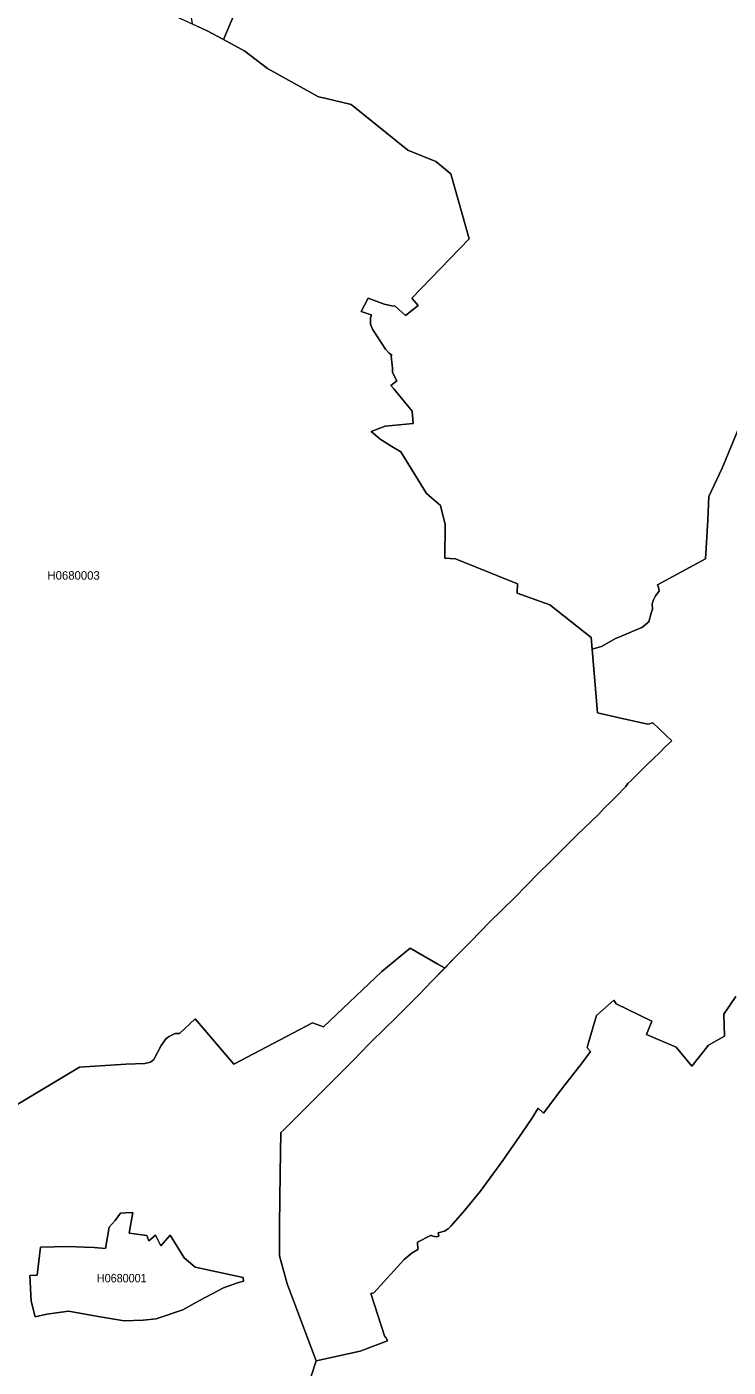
# Model space of a CAD drawing. Extents: x 369010 to 739155, y 6377141 to 6616555.
# Drawn here: x 501969 to 510242, y 6538858 to 6554662 of the extents above; entities that cross this region are included whole.
import ezdxf
from ezdxf.enums import TextEntityAlignment as Align

# ---------------------------------------------------------------- set-up
doc = ezdxf.new("R2010")
doc.units = 0
doc.header["$LTSCALE"] = 40
doc.layers.add('1', color=7, linetype='Continuous', lineweight=13)
doc.layers.add('2', color=7, linetype='Continuous')

msp = doc.modelspace()

# ---------------------------------------------------------------- linework, layer by layer
at = {"layer": '1'}
for points in [[(501918.52, 6557871.35), (501996.97, 6557788.27), (502174.39, 6557734.48), (502931.57, 6557477.45), (503052.22, 6557377.49), (503233.78, 6557179.55), (503289.89, 6556702.07), (503571.08, 6556752.55), (503630.33, 6556354.01), (503755.45, 6555709.04), (503918.64, 6554695.83), (504095.07, 6554615.72), (504288.21, 6554510.79), (504527.69, 6555079.8), (504663.9, 6556188.01), (504891.47, 6556228.39), (504836.19, 6556741.29)], [(504527.69, 6555079.8), (504288.21, 6554510.79), (504541.26, 6554376.07), (504806.9, 6554169.36), (505408.84, 6553837.69), (505485.96, 6553821.97), (505793.63, 6553746.33), (506461.44, 6553206.46), (506792.28, 6553073.23), (506970.53, 6552927.25), (507185.85, 6552161.13), (506508.61, 6551464.2), (506585.74, 6551375.16), (506437.44, 6551259.14), (506312.49, 6551366.05), (506274.26, 6551371.35), (506183.73, 6551390.88), (505994.22, 6551464.2), (505911.97, 6551303.16), (506020.54, 6551271.05), (506033.28, 6551264.27), (506023.52, 6551232.16), (506024.18, 6551157.19), (506046.69, 6551095.12), (506197.96, 6550862.92), (506242.15, 6550815.75), (506274.26, 6550791.09), (506268.3, 6550776.86), (506283.36, 6550636.18), (506281.7, 6550585.2), (506332.02, 6550487.89), (506263.83, 6550433.27), (506299.08, 6550394.21), (506513.08, 6550128.41), (506525.16, 6549985.42), (506196.47, 6549953.97), (506031.79, 6549888.93), (506107.43, 6549827.53), (506138.05, 6549801.21), (506273.59, 6549713), (506381.34, 6549651.6), (506683.88, 6549158.73), (506848.06, 6549018.05), (506902.68, 6548793.96), (506897.88, 6548395.26), (507024.32, 6548389.96), (507758, 6548092.38), (507754.69, 6547983.32), (508137.34, 6547848.27), (508623.92, 6547461.15), (508635.67, 6547323.29), (508747.71, 6547355.73), (508922.32, 6547453.87), (508943.67, 6547460.16)], [(507025.64, 6543694.94), (507208.03, 6543875.51), (507427.65, 6544104.56), (507575.45, 6544249.88), (507729.2, 6544399.33), (507859.29, 6544535.37), (508000.46, 6544679.86), (508147.43, 6544821.86), (508339.25, 6545011.03), (508370.53, 6545043.14), (508461.72, 6545133.5), (508539.34, 6545211.29), (508715.11, 6545378.61), (508784.46, 6545452.1), (508859.59, 6545527.24), (508918.68, 6545584.83), (509035.36, 6545703), (509059.85, 6545739.41), (509093.62, 6545773.18), (509281.96, 6545958.21), (509352.96, 6546027.39), (509441.67, 6546115.27), (509496.62, 6546172.7), (509575.07, 6546242.88), (509353.79, 6546455.05), (509292.88, 6546439.83), (508992.16, 6546505.7), (508699.88, 6546571.57), (508623.92, 6547461.15), (508137.34, 6547848.27), (507754.69, 6547983.32), (507758, 6548092.38), (507024.32, 6548389.96), (506897.88, 6548395.26), (506902.68, 6548793.96), (506848.06, 6549018.05), (506683.88, 6549158.73), (506381.34, 6549651.6), (506273.59, 6549713), (506138.05, 6549801.21), (506107.43, 6549827.53), (506031.79, 6549888.93), (506196.47, 6549953.97), (506525.16, 6549985.42), (506513.08, 6550128.41), (506299.08, 6550394.21), (506263.83, 6550433.27), (506332.02, 6550487.89), (506281.7, 6550585.2), (506283.36, 6550636.18), (506268.3, 6550776.86), (506274.26, 6550791.09), (506242.15, 6550815.75), (506197.96, 6550862.92), (506046.69, 6551095.12), (506024.18, 6551157.19), (506023.52, 6551232.16), (506033.28, 6551264.27), (506020.54, 6551271.05), (505911.97, 6551303.16), (505994.22, 6551464.2), (506183.73, 6551390.88), (506274.26, 6551371.35), (506312.49, 6551366.05), (506437.44, 6551259.14), (506585.74, 6551375.16), (506508.61, 6551464.2), (507185.85, 6552161.13), (506970.53, 6552927.25), (506792.28, 6553073.23), (506461.44, 6553206.46), (505793.63, 6553746.33), (505485.96, 6553821.97), (505408.84, 6553837.69), (504806.9, 6554169.36), (504541.26, 6554376.07), (504288.21, 6554510.79), (504095.07, 6554615.72), (503620.4, 6554831.21)], [(510413.01, 6550048.31), (510170.39, 6549457.96), (510013.98, 6549123.8), (510000.25, 6548846.09), (509973.6, 6548390.46), (509406.09, 6548083.12), (509418.67, 6548053.49), (509426.28, 6548008.8), (509385.57, 6547954.35), (509362.23, 6547905.86), (509344.85, 6547859.19), (509350.64, 6547797.12), (509333.1, 6547748.47), (509304.14, 6547645.69), (509288.58, 6547635.92), (509230.32, 6547583.46), (508943.67, 6547460.16), (508922.32, 6547453.87), (508747.71, 6547355.73), (508635.67, 6547323.29), (508699.88, 6546571.57), (508992.16, 6546505.7), (509292.88, 6546439.83), (509353.79, 6546455.05), (509575.07, 6546242.88), (509496.62, 6546172.7), (509441.67, 6546115.27), (509352.96, 6546027.39), (509281.96, 6545958.21), (509093.62, 6545773.18), (509059.85, 6545739.41), (509035.36, 6545703), (508918.68, 6545584.83), (508859.59, 6545527.24), (508784.46, 6545452.1), (508715.11, 6545378.61), (508539.34, 6545211.29), (508461.72, 6545133.5)], [(508943.67, 6547460.16), (509230.32, 6547583.46), (509288.58, 6547635.92), (509304.14, 6547645.69), (509333.1, 6547748.47), (509350.64, 6547797.12), (509344.85, 6547859.19), (509362.23, 6547905.86), (509385.57, 6547954.35), (509426.28, 6548008.8), (509418.67, 6548053.49), (509406.09, 6548083.12), (509973.6, 6548390.46), (510000.25, 6548846.09), (510013.98, 6549123.8), (510170.39, 6549457.96), (510413.01, 6550048.31)], [(508461.72, 6545133.5), (508370.53, 6545043.14), (508339.25, 6545011.03), (508147.43, 6544821.86), (508000.46, 6544679.86), (507859.29, 6544535.37), (507729.2, 6544399.33), (507575.45, 6544249.88), (507427.65, 6544104.56), (507208.03, 6543875.51), (507025.64, 6543694.94), (506750.91, 6543414.08), (506595, 6543252.22), (506471.04, 6543125.77), (506334.17, 6542989.4), (506178.6, 6542839.12), (506040.23, 6542702.75), (506003.33, 6542665.84), (505823.42, 6542478.65), (505000.7, 6541656.26), (504966.61, 6541625.65), (504959, 6541143.7), (504950.89, 6540537.13), (504949.89, 6540169.54), (505039.6, 6539841.18), (505118.38, 6539634.14), (505383.85, 6538933.89), (505900.05, 6539047.76), (506223.78, 6539170.23), (506202.76, 6539213.92), (506192.5, 6539216.9), (506027.66, 6539725.99), (506062.74, 6539734.76), (506420.73, 6540127.01), (506512.58, 6540205.79), (506581.1, 6540245.84), (506579.11, 6540330.41), (506732.37, 6540411.67), (506741.47, 6540412.67), (506757.69, 6540402.57), (506797.41, 6540396.94), (506815.62, 6540398.76), (506828.03, 6540404.06), (506821.91, 6540441.46), (506896.55, 6540462.98), (506937.76, 6540490.95), (506973.18, 6540523.06), (507137.03, 6540709.75), (507315.28, 6540929.54), (507583.06, 6541296.13), (507816.26, 6541629.78), (507925.32, 6541790.32), (508001.29, 6541913.79), (508062.03, 6541852.88), (508124.59, 6541935.63), (508215.78, 6542057.45), (508320.55, 6542190.84), (508335.77, 6542209.38), (508517.5, 6542446.05), (508617.13, 6542580.27), (508577.41, 6542625.12), (508590.98, 6542669.98), (508688.96, 6543004.46), (508891.7, 6543187.01), (508918.68, 6543142.16), (509341.05, 6542937.76), (509278.65, 6542780.53), (509628.36, 6542632.74), (509814.22, 6542406.33), (510008.52, 6542655.58), (510198.52, 6542762), (510188.43, 6543022.17), (510332.08, 6543228.39)], [(501784.46, 6541910.31), (502589.97, 6542395.57), (503138.62, 6542429.83), (503360.23, 6542437.94), (503428.91, 6542455.81), (503465.82, 6542485.77), (503553.54, 6542649.78), (503592.1, 6542707.88), (503612.79, 6542732.87), (503649.36, 6542758.85), (503718.38, 6542791.79), (503768.86, 6542793.77), (503955.21, 6542965.07), (504412.5, 6542431.98), (505339.82, 6542917.24), (505468.58, 6542870.24), (506157.41, 6543523.48), (506492.06, 6543799.21), (506818.6, 6543609.38), (506894.23, 6543566.51), (506898.04, 6543564.36), (507025.64, 6543694.94)], [(505056.31, 6537929.61), (505383.85, 6538933.89), (505118.38, 6539634.14), (505039.6, 6539841.18), (504949.89, 6540169.54), (504950.89, 6540537.13), (504959, 6541143.7), (504966.61, 6541625.65), (505000.7, 6541656.26), (505823.42, 6542478.65), (506003.33, 6542665.84), (506040.23, 6542702.75), (506178.6, 6542839.12), (506334.17, 6542989.4), (506471.04, 6543125.77), (506595, 6543252.22), (506750.91, 6543414.08), (506898.04, 6543564.36), (506894.23, 6543566.51), (506818.6, 6543609.38), (506492.06, 6543799.21), (506157.41, 6543523.48), (505468.58, 6542870.24), (505339.82, 6542917.24), (504412.5, 6542431.98), (503955.21, 6542965.07), (503768.86, 6542793.77), (503718.38, 6542791.79), (503649.36, 6542758.85), (503612.79, 6542732.87), (503592.1, 6542707.88)], [(510332.08, 6543228.39), (510188.43, 6543022.17), (510198.52, 6542762), (510008.52, 6542655.58), (509814.22, 6542406.33), (509628.36, 6542632.74), (509278.65, 6542780.53), (509341.05, 6542937.76), (508918.68, 6543142.16), (508891.7, 6543187.01), (508688.96, 6543004.46), (508590.98, 6542669.98), (508577.41, 6542625.12), (508617.13, 6542580.27), (508517.5, 6542446.05), (508335.77, 6542209.38), (508320.55, 6542190.84), (508215.78, 6542057.45), (508124.59, 6541935.63), (508062.03, 6541852.88), (508001.29, 6541913.79), (507925.32, 6541790.32), (507816.26, 6541629.78), (507583.06, 6541296.13), (507315.28, 6540929.54), (507137.03, 6540709.75), (506973.18, 6540523.06), (506937.76, 6540490.95), (506896.55, 6540462.98), (506821.91, 6540441.46), (506828.03, 6540404.06), (506815.62, 6540398.76), (506797.41, 6540396.94), (506757.69, 6540402.57), (506741.47, 6540412.67), (506732.37, 6540411.67), (506579.11, 6540330.41), (506581.1, 6540245.84), (506512.58, 6540205.79), (506420.73, 6540127.01), (506062.74, 6539734.76), (506027.66, 6539725.99), (506192.5, 6539216.9), (506202.76, 6539213.92), (506223.78, 6539170.23), (505900.05, 6539047.76), (505383.85, 6538933.89)], [(503592.1, 6542707.88), (503553.54, 6542649.78), (503465.82, 6542485.77), (503428.91, 6542455.81), (503360.23, 6542437.94), (503138.62, 6542429.83), (502589.97, 6542395.57), (501784.46, 6541910.31)], [(505383.85, 6538933.89), (505056.31, 6537929.61)]]:
    msp.add_lwpolyline(points, dxfattribs=at)
for points in [[(503660.12, 6540416.14), (503825.79, 6540147.36), (503955.55, 6540039.29), (504520.41, 6539917.48), (504525.87, 6539874.28), (504452.89, 6539852.6), (504290.69, 6539793.19), (504014.96, 6539647.05), (503809.57, 6539533.51), (503496.11, 6539428.08), (503343.18, 6539412.36), (503116.27, 6539404.25), (502835.08, 6539452.91), (502460.88, 6539520.1), (502204.02, 6539482.37), (502069.13, 6539453.24), (502019.48, 6539636.62), (502003.43, 6539938.5), (502090.98, 6539943.46), (502129.71, 6540272.49), (502460.22, 6540279.27), (502646.74, 6540273.81), (502765.08, 6540271.16), (502898.8, 6540259.08), (502942.5, 6540508.83), (503009.86, 6540588.43), (503073.41, 6540673), (503135.14, 6540679.96), (503221.37, 6540681.94), (503175.03, 6540439.15), (503383.4, 6540409.85), (503407.89, 6540347.46), (503485.35, 6540416.31), (503549.9, 6540290.03)], [(503221.37, 6540681.94), (503135.14, 6540679.96), (503073.41, 6540673), (503009.86, 6540588.43), (502942.5, 6540508.83), (502898.8, 6540259.08), (502765.08, 6540271.16), (502646.74, 6540273.81), (502460.22, 6540279.27), (502129.71, 6540272.49), (502090.98, 6539943.46), (502003.43, 6539938.5), (502019.48, 6539636.62), (502069.13, 6539453.24), (502204.02, 6539482.37), (502460.88, 6539520.1), (502835.08, 6539452.91), (503116.27, 6539404.25), (503343.18, 6539412.36), (503496.11, 6539428.08), (503809.57, 6539533.51), (504014.96, 6539647.05), (504290.69, 6539793.19), (504452.89, 6539852.6), (504525.87, 6539874.28), (504520.41, 6539917.48), (503955.55, 6540039.29), (503825.79, 6540147.36), (503660.12, 6540416.14), (503549.9, 6540290.03), (503485.35, 6540416.31), (503407.89, 6540347.46), (503383.4, 6540409.85), (503175.03, 6540439.15)]]:
    msp.add_lwpolyline(points, close=True, dxfattribs=at)

# ---------------------------------------------------------------- texts
at = {"layer": '2'}
msp.add_text('H0680003', height=100, dxfattribs=at).set_placement((502521.45, 6548143.38), align=Align.CENTER)
at = {"layer": '2', "width": 0.95}
msp.add_text('H0680001', height=100, dxfattribs=at).set_placement((503089.39, 6539857.81), align=Align.CENTER)

doc.saveas('drawing.dxf')
